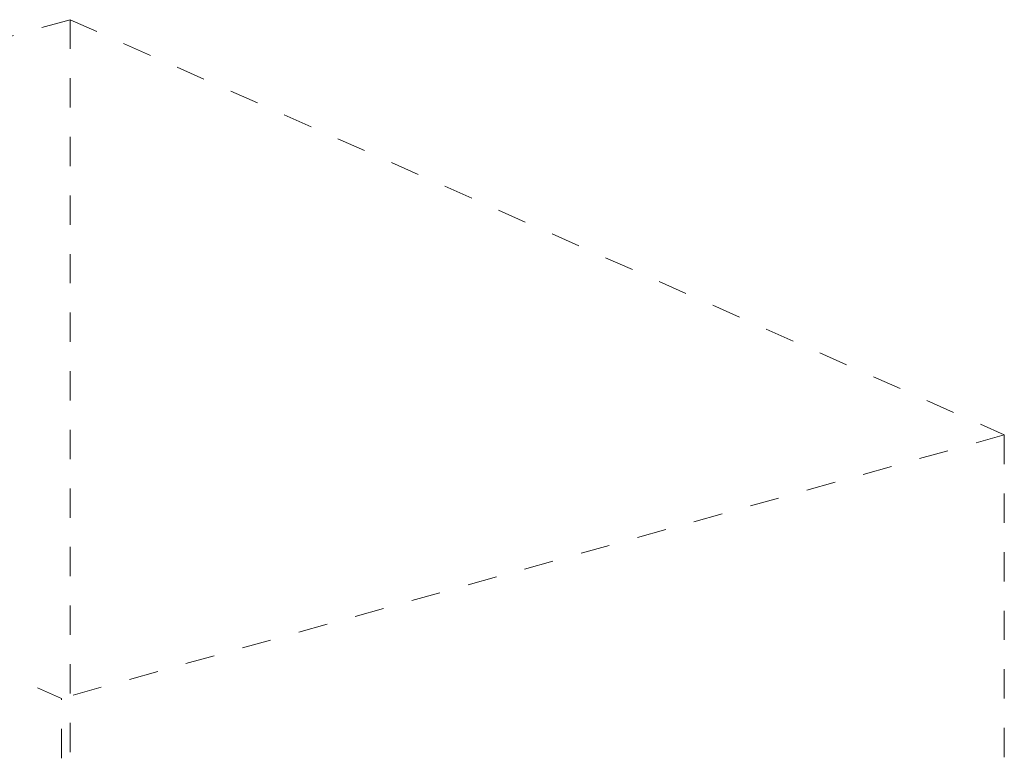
# Model space of a CAD drawing. Header units: millimetres. Extents: x -121 to 29920, y 1231 to 31888.
# Tile 310 of 310: x 24880 to 29920, y 28101 to 31888. Entities that reach past the tile are written whole.
import ezdxf

# ---------------------------------------------------------------- set-up
doc = ezdxf.new("R2010")
doc.units = ezdxf.units.MM
doc.linetypes.add('ADSK_Скрыто', pattern=[300, 150, -150])
doc.layers.add('G-____-____-SYMB', color=111, linetype='ADSK_Скрыто', lineweight=20)

msp = doc.modelspace()

# ---------------------------------------------------------------- linework, layer by layer
at = {"layer": 'G-____-____-SYMB'}
for p, q in [((25138.1, 31888.1), (20311.7, 30538.7)), ((25138.1, 31888.1), (25138.1, 17481.8)), ((25138.1, 31888.1), (29920.5, 29761.8)), ((20311.7, 30538.7), (25094.1, 28412.4)), ((29920.5, 29761.8), (25094.1, 28412.4)), ((29920.5, 29761.8), (29920.5, 15355.5)), ((25094.1, 14006.1), (25094.1, 28412.4))]:
    msp.add_line(p, q, dxfattribs=at)

doc.saveas('drawing.dxf')
